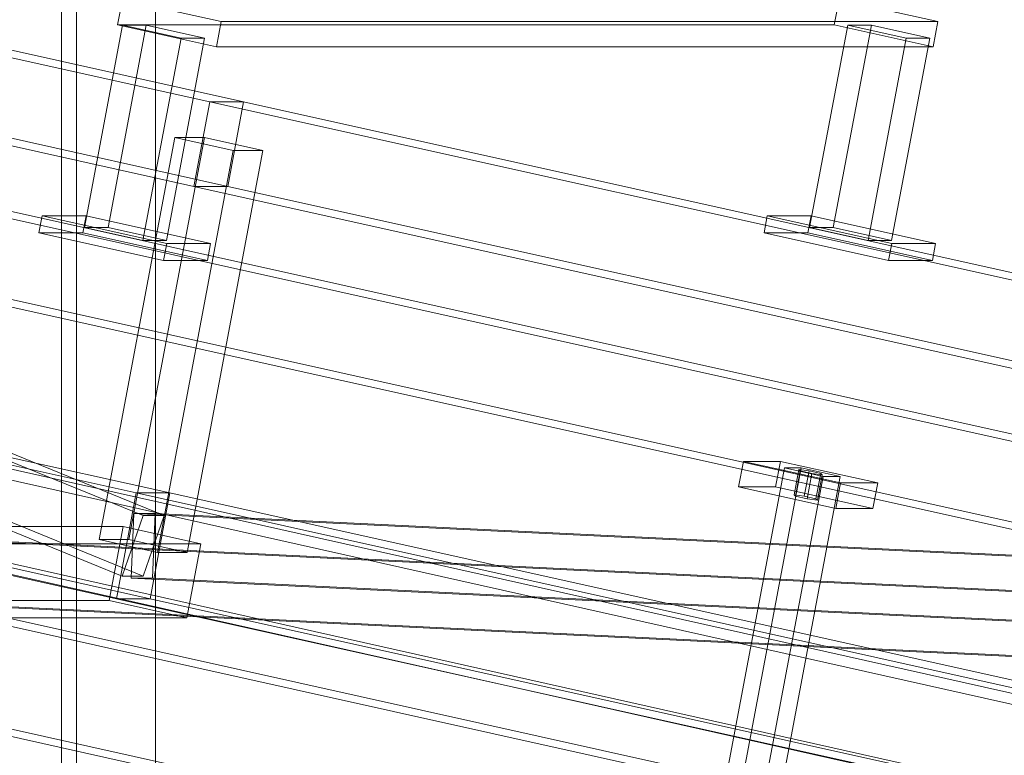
# Model space of a CAD drawing. Header units: millimetres. Extents: x -4738 to 65662, y -68080 to 6847.
# Tile 869 of 1056: x 23200 to 23656, y 1055 to 1396. Entities that reach past the tile are written whole.
import ezdxf

# ---------------------------------------------------------------- set-up
doc = ezdxf.new("R2010")
doc.units = ezdxf.units.MM
for name, color, linetype, lineweight in [('COTAS_P', 1, 'Continuous', 0), ('lateral_C02', 7, 'Continuous', 0), ('lateral_C10', 7, 'Continuous', 0)]:
    doc.layers.add(name, color=color, linetype=linetype, lineweight=lineweight)
doc.dimstyles.new('R19_100', dxfattribs={"dimtxt": 250, "dimasz": 150, "dimexe": 150, "dimexo": 80, "dimgap": 100, "dimtad": 1, "dimtih": 1, "dimtoh": 1, "dimdsep": 46, "dimcen": 0.09, "dimadec": 0, "dimazin": 0, "dimtfac": 1, "dimtdec": 4, "dimtofl": 0, "dimtmove": 0, "dimatfit": 3, "dimfxl": 1, "dimtolj": 1, "dimtzin": 0, "dimarcsym": 0})

# ---------------------------------------------------------------- blocks, each defined once
blk = doc.blocks.new('DIM_R30_4')
at = {"layer": 'COTAS_P'}
for p, q in [((15248.37, 1279.09), (24311.82, 4109.09)), ((24311.82, 4109.09), (24155.23, 4107.34)), ((24311.82, 4109.09), (24182.05, 4021.43)), ((24580.07, 3250), (24311.82, 4109.09)), ((15248.37, 1279.09), (15378.14, 1366.76)), ((15248.37, 1279.09), (15404.97, 1280.85)), ((15516.62, 420), (15248.37, 1279.09))]:
    blk.add_line(p, q, dxfattribs=at)
blk.add_text('9495 P', height=250, rotation=17.3406, dxfattribs=at).set_placement((19750.29, 2789.55))

msp = doc.modelspace()

# ---------------------------------------------------------------- linework, layer by layer
at = {"layer": 'lateral_C02'}
for p, q in [((23219.256, 2469.628), (23219.256, 25)), ((23226.256, 25), (23226.256, 2469.628)), ((23262.756, 25), (23262.756, 2469.628))]:
    msp.add_line(p, q, dxfattribs=at)
at = {"layer": 'lateral_C10'}
for p, q in [((27685.833, 137.844), (18242.389, 2253.71)), ((18437.764, 2253.71), (27881.207, 137.844)), ((18241.459, 2248.813), (27684.903, 132.947)), ((27880.277, 132.947), (18436.834, 2248.813)), ((22205.858, 1598.359), (23288.029, 1357.787)), ((23303.659, 1357.787), (22221.487, 1598.359)), ((22209.947, 1592.81), (23257.056, 1166.094)), ((23266.825, 1166.094), (22219.716, 1592.81)), ((23247.357, 1138.006), (22200.248, 1564.721)), ((23257.126, 1138.006), (22210.017, 1564.721)), ((23280.648, 1318.599), (22198.476, 1559.171)), ((23296.277, 1318.599), (22214.106, 1559.171)), ((22171.718, 1417.115), (23253.889, 1176.542)), ((23269.519, 1176.542), (22187.348, 1417.115)), ((23247.477, 1405.173), (23245.263, 1393.417)), ((23247.477, 1405.173), (23293.289, 1394.989)), ((23577.4, 1393.417), (23579.614, 1405.173)), ((23625.426, 1394.989), (23579.614, 1405.173)), ((23247.587, 1393.291), (23229.935, 1299.58)), ((23240.876, 1299.58), (23258.528, 1393.291)), ((23291.075, 1383.233), (23245.263, 1393.417)), ((23245.263, 1393.417), (23577.4, 1393.417)), ((23258.528, 1393.291), (23247.587, 1393.291)), ((23247.587, 1393.291), (23274.641, 1387.277)), ((23285.582, 1387.277), (23258.528, 1393.291)), ((23291.075, 1383.233), (23293.289, 1394.989)), ((23293.289, 1394.989), (23625.426, 1394.989)), ((23583.631, 1393.291), (23565.979, 1299.58)), ((23576.92, 1299.58), (23594.572, 1393.291)), ((23577.4, 1393.417), (23623.212, 1383.233)), ((23594.572, 1393.291), (23583.631, 1393.291)), ((23583.631, 1393.291), (23610.685, 1387.277)), ((23621.626, 1387.277), (23594.572, 1393.291)), ((23625.426, 1394.989), (23623.212, 1383.233)), ((23256.989, 1293.566), (23274.641, 1387.277)), ((23285.582, 1387.277), (23267.93, 1293.566)), ((23274.641, 1387.277), (23285.582, 1387.277)), ((23593.033, 1293.566), (23610.685, 1387.277)), ((23621.626, 1387.277), (23603.974, 1293.566)), ((23610.685, 1387.277), (23621.626, 1387.277)), ((23623.212, 1383.233), (23291.075, 1383.233)), ((23244.662, 1127.558), (22162.491, 1368.13)), ((23260.292, 1127.558), (22178.121, 1368.13)), ((22951.985, 1357.787), (24034.156, 1117.214)), ((24049.786, 1117.214), (22967.615, 1357.787)), ((23280.648, 1318.599), (23288.029, 1357.787)), ((23288.029, 1357.787), (23303.659, 1357.787)), ((23288.029, 1357.787), (24370.201, 1117.214)), ((23303.659, 1357.787), (23296.277, 1318.599)), ((24385.831, 1117.214), (23303.659, 1357.787)), ((23271.788, 1341.2), (23236.726, 1155.057)), ((23250.402, 1155.057), (23285.464, 1341.2)), ((23271.788, 1341.2), (23298.842, 1335.185)), ((23285.464, 1341.2), (23271.788, 1341.2)), ((23312.519, 1335.185), (23285.464, 1341.2)), ((23263.78, 1149.043), (23298.842, 1335.185)), ((23277.456, 1149.043), (23312.519, 1335.185)), ((23298.842, 1335.185), (23312.519, 1335.185)), ((24026.775, 1078.026), (22944.603, 1318.599)), ((24042.405, 1078.026), (22960.233, 1318.599)), ((23296.277, 1318.599), (23280.648, 1318.599)), ((24362.819, 1078.026), (23280.648, 1318.599)), ((24378.449, 1078.026), (23296.277, 1318.599)), ((23210.284, 1304.948), (23208.808, 1297.11)), ((23230.603, 1304.948), (23210.284, 1304.948)), ((23210.284, 1304.948), (23268, 1292.117)), ((23229.127, 1297.11), (23230.603, 1304.948)), ((23288.319, 1292.117), (23230.603, 1304.948)), ((23546.328, 1304.948), (23544.852, 1297.11)), ((23566.647, 1304.948), (23546.328, 1304.948)), ((23546.328, 1304.948), (23604.044, 1292.117)), ((23565.171, 1297.11), (23566.647, 1304.948)), ((23624.363, 1292.117), (23566.647, 1304.948)), ((23266.524, 1284.28), (23208.808, 1297.11)), ((23208.808, 1297.11), (23229.127, 1297.11)), ((23229.127, 1297.11), (23286.843, 1284.28)), ((23256.989, 1293.566), (23229.935, 1299.58)), ((23229.935, 1299.58), (23240.876, 1299.58)), ((23240.876, 1299.58), (23267.93, 1293.566)), ((23602.568, 1284.28), (23544.852, 1297.11)), ((23544.852, 1297.11), (23565.171, 1297.11)), ((23565.171, 1297.11), (23622.887, 1284.28)), ((23593.033, 1293.566), (23565.979, 1299.58)), ((23565.979, 1299.58), (23576.92, 1299.58)), ((23576.92, 1299.58), (23603.974, 1293.566)), ((23267.93, 1293.566), (23256.989, 1293.566)), ((23266.524, 1284.28), (23268, 1292.117)), ((23268, 1292.117), (23288.319, 1292.117)), ((23288.319, 1292.117), (23286.843, 1284.28)), ((23603.974, 1293.566), (23593.033, 1293.566)), ((23602.568, 1284.28), (23604.044, 1292.117)), ((23604.044, 1292.117), (23624.363, 1292.117)), ((23624.363, 1292.117), (23622.887, 1284.28)), ((23286.843, 1284.28), (23266.524, 1284.28)), ((23622.887, 1284.28), (23602.568, 1284.28)), ((23535.245, 1191.205), (23533.031, 1179.448)), ((23552.438, 1191.205), (23535.245, 1191.205)), ((23535.245, 1191.205), (23580.336, 1181.181)), ((23550.224, 1179.448), (23552.438, 1191.205)), ((23597.529, 1181.181), (23552.438, 1191.205)), ((23554.243, 1188.198), (23526.265, 1039.666)), ((23534.08, 1039.666), (23562.058, 1188.198)), ((23562.058, 1188.198), (23554.243, 1188.198)), ((23554.243, 1188.198), (23572.279, 1184.188)), ((23558.762, 1175.639), (23560.976, 1187.396)), ((23559.437, 1175.038), (23561.651, 1186.794)), ((23561.651, 1186.794), (23560.976, 1187.396)), ((23560.976, 1187.396), (23565.712, 1186.794)), ((23567.062, 1185.591), (23561.651, 1186.794)), ((23580.094, 1184.188), (23562.058, 1188.198)), ((23563.497, 1175.038), (23565.712, 1186.794)), ((23565.712, 1186.794), (23571.123, 1185.591)), ((23544.301, 1035.656), (23572.279, 1184.188)), ((23580.094, 1184.188), (23552.116, 1035.656)), ((23564.848, 1173.835), (23567.062, 1185.591)), ((23571.798, 1184.99), (23567.062, 1185.591)), ((23568.908, 1173.835), (23571.123, 1185.591)), ((23571.798, 1184.99), (23569.583, 1173.234)), ((23571.123, 1185.591), (23571.798, 1184.99)), ((23572.279, 1184.188), (23580.094, 1184.188)), ((23578.121, 1169.425), (23533.031, 1179.448)), ((23533.031, 1179.448), (23550.224, 1179.448)), ((23550.224, 1179.448), (23595.314, 1169.425)), ((23578.121, 1169.425), (23580.336, 1181.181)), ((23580.336, 1181.181), (23597.529, 1181.181)), ((23597.529, 1181.181), (23595.314, 1169.425)), ((22917.845, 1176.542), (24000.017, 935.97)), ((24015.647, 935.97), (22933.475, 1176.542)), ((23244.662, 1127.558), (23253.889, 1176.542)), ((23253.889, 1176.542), (23269.519, 1176.542)), ((23253.889, 1176.542), (24336.061, 935.97)), ((23269.519, 1176.542), (23260.292, 1127.558)), ((24351.691, 935.97), (23269.519, 1176.542)), ((23563.497, 1175.038), (23558.762, 1175.639)), ((23558.762, 1175.639), (23559.437, 1175.038)), ((23559.437, 1175.038), (23564.848, 1173.835)), ((23568.908, 1173.835), (23563.497, 1175.038)), ((23564.848, 1173.835), (23569.583, 1173.234)), ((23569.583, 1173.234), (23568.908, 1173.835)), ((23595.314, 1169.425), (23578.121, 1169.425)), ((22916.781, 1167.035), (24034.015, 1112.605)), ((24043.784, 1112.605), (22926.55, 1167.035)), ((23257.056, 1166.094), (23247.357, 1138.006)), ((23251.588, 1137.065), (23252.825, 1167.035)), ((23252.825, 1167.035), (23262.594, 1167.035)), ((23252.825, 1167.035), (24370.059, 1112.605)), ((23266.825, 1166.094), (23257.056, 1166.094)), ((23257.126, 1138.006), (23266.825, 1166.094)), ((23262.594, 1167.035), (23261.357, 1137.065)), ((24379.828, 1112.605), (23262.594, 1167.035)), ((23247.792, 1160.958), (22896.118, 1160.958)), ((23241.334, 1126.669), (23247.792, 1160.958)), ((23283.865, 1152.939), (23247.792, 1160.958)), ((23236.726, 1155.057), (23250.402, 1155.057)), ((23263.78, 1149.043), (23236.726, 1155.057)), ((23250.402, 1155.057), (23277.456, 1149.043)), ((22932.191, 1152.939), (23283.865, 1152.939)), ((23283.865, 1152.939), (23277.406, 1118.649)), ((23277.456, 1149.043), (23263.78, 1149.043)), ((24032.778, 1082.635), (22915.544, 1137.065)), ((24042.546, 1082.635), (22925.312, 1137.065)), ((23247.357, 1138.006), (23257.126, 1138.006)), ((23261.357, 1137.065), (23251.588, 1137.065)), ((24368.822, 1082.635), (23251.588, 1137.065)), ((24378.591, 1082.635), (23261.357, 1137.065)), ((23990.79, 886.985), (22908.618, 1127.558)), ((24006.42, 886.985), (22924.248, 1127.558)), ((23260.292, 1127.558), (23244.662, 1127.558)), ((24326.834, 886.985), (23244.662, 1127.558)), ((24342.464, 886.985), (23260.292, 1127.558)), ((22889.659, 1126.669), (23241.334, 1126.669)), ((23241.334, 1126.669), (23277.406, 1118.649)), ((23277.406, 1118.649), (22925.732, 1118.649))]:
    msp.add_line(p, q, dxfattribs=at)

# ---------------------------------------------------------------- dimensions: what is measured, and where the dimension line sits
at = {"layer": 'COTAS_P'}
dim = msp.add_aligned_dim(p1=(15516.618, 420), p2=(24580.067, 3250), distance=900, text='<> P', dimstyle='R19_100', dxfattribs=at)
dim.commit()
dim.dimension.update_dxf_attribs({"geometry": 'DIM_R30_4', "text_midpoint": (19780.096, 2694.095)})

doc.saveas('drawing.dxf')
